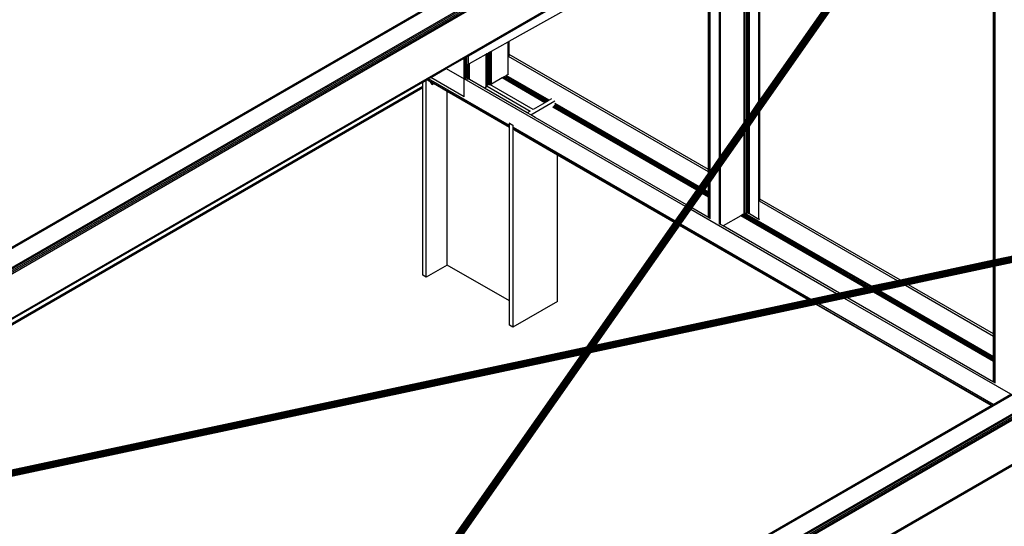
# Model space of a CAD drawing. Header units: millimetres. Extents: x 10 to 1250, y -62 to 528.
# Tile 716 of 909: x 616.112 to 618.023, y 521.471 to 522.455. Entities that reach past the tile are written whole.
import ezdxf

# ---------------------------------------------------------------- set-up
doc = ezdxf.new("R2010")
doc.units = ezdxf.units.MM
doc.header["$LTSCALE"] = 0.05

msp = doc.modelspace()

# ---------------------------------------------------------------- linework, layer by layer
at = {"color": 8}
for p, q in [((615.2443, 521.52), (618.0041, 523.1134)), ((615.2463, 521.5193), (618.0061, 523.1127)), ((615.2784, 521.5008), (618.0382, 523.0942)), ((615.2804, 521.4992), (618.0402, 523.0926)), ((615.282, 521.4969), (618.0419, 523.0903)), ((615.2832, 521.4943), (618.043, 523.0877)), ((615.2835, 521.4918), (618.0434, 523.0852)), ((615.3279, 521.4314), (618.0011, 522.9748)), ((615.3294, 521.4304), (618.0006, 522.9726)), ((617.2128, 521.8185), (618.0143, 522.962)), ((617.213, 521.8186), (618.0146, 522.9622)), ((617.2134, 521.8187), (618.015, 522.9624)), ((617.2138, 521.8187), (618.0155, 522.9625)), ((617.2143, 521.8187), (618.016, 522.9625)), ((617.2149, 521.8187), (618.0165, 522.9624)), ((617.2154, 521.8185), (618.0171, 522.9622)), ((617.216, 521.8182), (618.0177, 522.962)), ((617.2166, 521.8179), (618.0182, 522.9616)), ((617.2177, 521.8183), (618.0188, 522.9612)), ((617.2192, 521.8191), (618.0194, 522.9607)), ((617.2205, 521.8197), (618.0199, 522.9602)), ((617.2218, 521.8202), (618.0204, 522.9596)), ((617.2231, 521.8207), (618.0209, 522.959)), ((617.2241, 521.821), (618.0213, 522.9583)), ((617.2251, 521.8212), (618.0216, 522.9576)), ((617.226, 521.8214), (618.022, 522.9569)), ((617.2269, 521.8215), (618.0222, 522.9562)), ((617.2277, 521.8217), (618.0224, 522.9555)), ((617.2284, 521.8219), (618.0225, 522.9548)), ((617.2289, 521.822), (618.0225, 522.9542)), ((617.2294, 521.8221), (618.0225, 522.9536)), ((617.2297, 521.8221), (618.0224, 522.9531)), ((617.5487, 522.2979), (617.9941, 522.9333)), ((617.5487, 522.277), (618.0024, 522.9243)), ((618.0024, 521.9874), (618.0024, 522.9243)), ((618.0031, 521.9876), (618.0031, 522.9253)), ((618.0048, 521.9879), (618.0048, 522.9277)), ((618.0052, 521.988), (618.0052, 522.9283)), ((617.547, 522.2955), (617.547, 522.6839)), ((617.5487, 522.2979), (617.5487, 522.6849)), ((617.5182, 522.2543), (617.5182, 522.6678)), ((617.5196, 522.2563), (617.5196, 522.6686)), ((617.5205, 522.2576), (617.5205, 522.6691)), ((617.5232, 522.2616), (617.5232, 522.6706)), ((617.526, 522.2655), (617.526, 522.6722)), ((617.5283, 522.2688), (617.5283, 522.6735)), ((616.983, 522.3845), (617.452, 522.6552)), ((617.4706, 522.1865), (617.4706, 522.6413)), ((617.4723, 522.1889), (617.4723, 522.6422)), ((617.062, 522.4126), (617.4492, 522.6293)), ((617.4492, 522.1637), (617.4492, 522.6293)), ((617.4499, 522.1633), (617.4499, 522.6297)), ((617.4516, 522.1623), (617.4516, 522.6306)), ((617.452, 522.1621), (617.452, 522.6309)), ((615.4649, 521.648), (616.8983, 522.4756)), ((617.0278, 522.3935), (617.0599, 522.4114)), ((617.0599, 522.4114), (617.0615, 522.4123)), ((617.0599, 522.348), (617.0599, 522.4114)), ((617.0615, 522.4123), (617.062, 522.4126)), ((617.0615, 522.3876), (617.0615, 522.4123)), ((617.062, 522.3872), (617.062, 522.4126)), ((617.0174, 522.3877), (617.019, 522.3886)), ((617.019, 522.3886), (617.0196, 522.3889)), ((617.019, 522.3677), (617.019, 522.3886)), ((617.0196, 522.3889), (617.0198, 522.389)), ((617.0196, 522.3674), (617.0196, 522.3889)), ((617.0198, 522.389), (617.02, 522.3891)), ((617.0198, 522.3673), (617.0198, 522.389)), ((617.02, 522.3891), (617.0212, 522.3898)), ((617.02, 522.3672), (617.02, 522.3891)), ((617.0212, 522.3898), (617.0226, 522.3906)), ((617.0212, 522.3665), (617.0212, 522.3898)), ((617.0226, 522.3906), (617.0254, 522.3921)), ((617.0226, 522.3657), (617.0226, 522.3906)), ((617.0254, 522.3921), (617.0278, 522.3935)), ((617.0254, 522.3641), (617.0254, 522.3921)), ((617.0278, 522.3627), (617.0278, 522.3935)), ((616.94, 522.3597), (616.975, 522.3799)), ((616.975, 522.3799), (616.9774, 522.3812)), ((616.975, 522.364), (616.975, 522.3799)), ((616.9774, 522.3812), (616.9802, 522.3828)), ((616.9774, 522.3653), (616.9774, 522.3812)), ((616.9802, 522.3828), (616.983, 522.3845)), ((616.9802, 522.3668), (616.9802, 522.3828)), ((616.983, 522.3684), (616.983, 522.3845)), ((616.983, 522.3684), (616.9853, 522.3697)), ((616.9853, 522.3697), (617.0174, 522.3877)), ((616.9853, 522.351), (616.9853, 522.3697)), ((617.0174, 522.3687), (617.0174, 522.3877)), ((617.4492, 522.1591), (617.0608, 522.3833)), ((617.062, 522.3872), (617.0615, 522.3876)), ((617.0615, 522.3876), (617.0615, 522.3839)), ((617.062, 522.3855), (617.062, 522.3872)), ((617.4492, 522.1637), (617.062, 522.3872)), ((616.9101, 522.3424), (616.94, 522.3597)), ((616.94, 522.3597), (616.975, 522.3395)), ((616.975, 522.364), (616.9774, 522.3653)), ((616.975, 522.357), (616.975, 522.364)), ((616.9774, 522.3556), (616.975, 522.357)), ((616.975, 522.3559), (616.975, 522.357)), ((616.975, 522.3559), (616.9774, 522.3545)), ((616.975, 522.3521), (616.975, 522.3559)), ((616.9774, 522.3508), (616.975, 522.3521)), ((616.975, 522.3509), (616.975, 522.3521)), ((616.975, 522.3509), (616.9774, 522.3495)), ((616.975, 522.3442), (616.975, 522.3509)), ((616.9774, 522.3556), (616.9774, 522.3653)), ((616.9774, 522.3545), (616.9774, 522.3556)), ((616.9774, 522.3508), (616.9774, 522.3545)), ((616.9774, 522.3495), (616.9774, 522.3508)), ((616.9802, 522.3668), (616.9816, 522.3676)), ((616.9802, 522.354), (616.9802, 522.3668)), ((616.9816, 522.3532), (616.9802, 522.354)), ((616.9802, 522.3527), (616.9802, 522.354)), ((616.9802, 522.3527), (616.9816, 522.3518)), ((616.9802, 522.3493), (616.9802, 522.3527)), ((616.9816, 522.3676), (616.9828, 522.3683)), ((616.9816, 522.3532), (616.9816, 522.3676)), ((616.9828, 522.3525), (616.9816, 522.3532)), ((616.9816, 522.3518), (616.9816, 522.3532)), ((616.9816, 522.3518), (616.9828, 522.3511)), ((616.9816, 522.3486), (616.9816, 522.3518)), ((616.9828, 522.3683), (616.983, 522.3684)), ((616.9828, 522.3683), (616.9828, 522.3525)), ((616.983, 522.3524), (616.9828, 522.3525)), ((616.9828, 522.3525), (616.9828, 522.3511)), ((616.9828, 522.3511), (616.983, 522.351)), ((616.9828, 522.3511), (616.9828, 522.3479)), ((616.983, 522.3524), (616.983, 522.3684)), ((616.9853, 522.351), (616.983, 522.3524)), ((616.983, 522.351), (616.983, 522.3524)), ((616.983, 522.351), (616.9853, 522.3495)), ((616.983, 522.3478), (616.983, 522.351)), ((616.9853, 522.3495), (616.9853, 522.351)), ((617.019, 522.3677), (617.0174, 522.3687)), ((617.0174, 522.3665), (617.0174, 522.3687)), ((617.019, 522.3656), (617.0174, 522.3665)), ((617.0174, 522.364), (617.0174, 522.3665)), ((617.019, 522.3631), (617.0174, 522.364)), ((617.0174, 522.3615), (617.0174, 522.364)), ((617.019, 522.3605), (617.0174, 522.3615)), ((617.0174, 522.3593), (617.0174, 522.3615)), ((617.0174, 522.3325), (617.0174, 522.3593)), ((617.019, 522.3584), (617.0174, 522.3593)), ((617.0196, 522.3674), (617.019, 522.3677)), ((617.019, 522.3656), (617.019, 522.3677)), ((617.0196, 522.3653), (617.019, 522.3656)), ((617.019, 522.3631), (617.019, 522.3656)), ((617.0196, 522.3628), (617.019, 522.3631)), ((617.019, 522.3605), (617.019, 522.3631)), ((617.0196, 522.3602), (617.019, 522.3605)), ((617.019, 522.3584), (617.019, 522.3605)), ((617.019, 522.3316), (617.019, 522.3584)), ((617.0196, 522.3581), (617.019, 522.3584)), ((617.0198, 522.3673), (617.0196, 522.3674)), ((617.0196, 522.3653), (617.0196, 522.3674)), ((617.0198, 522.3651), (617.0196, 522.3653)), ((617.0196, 522.3628), (617.0196, 522.3653)), ((617.0198, 522.3626), (617.0196, 522.3628)), ((617.0196, 522.3602), (617.0196, 522.3628)), ((617.0196, 522.3581), (617.0196, 522.3602)), ((617.0198, 522.3601), (617.0196, 522.3602)), ((617.0196, 522.3312), (617.0196, 522.3581)), ((617.0198, 522.358), (617.0196, 522.3581)), ((617.02, 522.3672), (617.0198, 522.3673)), ((617.0198, 522.3651), (617.0198, 522.3673)), ((617.02, 522.365), (617.0198, 522.3651)), ((617.0198, 522.3626), (617.0198, 522.3651)), ((617.0198, 522.3601), (617.0198, 522.3626)), ((617.02, 522.3625), (617.0198, 522.3626)), ((617.0198, 522.358), (617.0198, 522.3601)), ((617.02, 522.36), (617.0198, 522.3601)), ((617.0198, 522.3311), (617.0198, 522.358)), ((617.02, 522.3578), (617.0198, 522.358)), ((617.0212, 522.3665), (617.02, 522.3672)), ((617.02, 522.365), (617.02, 522.3672)), ((617.0212, 522.3643), (617.02, 522.365)), ((617.02, 522.3625), (617.02, 522.365)), ((617.0212, 522.3618), (617.02, 522.3625)), ((617.02, 522.36), (617.02, 522.3625)), ((617.0212, 522.3593), (617.02, 522.36)), ((617.02, 522.3578), (617.02, 522.36)), ((617.0212, 522.3572), (617.02, 522.3578)), ((617.02, 522.3309), (617.02, 522.3578)), ((617.0226, 522.3657), (617.0212, 522.3665)), ((617.0212, 522.3643), (617.0212, 522.3665)), ((617.0226, 522.3635), (617.0212, 522.3643)), ((617.0212, 522.3618), (617.0212, 522.3643)), ((617.0226, 522.361), (617.0212, 522.3618)), ((617.0212, 522.3593), (617.0212, 522.3618)), ((617.0226, 522.3585), (617.0212, 522.3593)), ((617.0212, 522.3572), (617.0212, 522.3593)), ((617.0226, 522.3563), (617.0212, 522.3572)), ((617.0212, 522.3305), (617.0212, 522.3572)), ((617.0226, 522.3635), (617.0226, 522.3657)), ((617.0226, 522.361), (617.0226, 522.3635)), ((617.0226, 522.3585), (617.0226, 522.361)), ((617.0226, 522.3563), (617.0226, 522.3585)), ((617.0226, 522.3303), (617.0226, 522.3563)), ((617.0278, 522.3627), (617.0254, 522.3641)), ((617.0254, 522.3619), (617.0254, 522.3641)), ((617.0278, 522.3605), (617.0254, 522.3619)), ((617.0254, 522.3594), (617.0254, 522.3619)), ((617.0278, 522.358), (617.0254, 522.3594)), ((617.0254, 522.3569), (617.0254, 522.3594)), ((617.0278, 522.3555), (617.0254, 522.3569)), ((617.0254, 522.3547), (617.0254, 522.3569)), ((617.0278, 522.3534), (617.0254, 522.3547)), ((617.0254, 522.331), (617.0254, 522.3547)), ((617.0278, 522.3605), (617.0278, 522.3627)), ((617.0278, 522.358), (617.0278, 522.3605)), ((617.0278, 522.3555), (617.0278, 522.358)), ((617.0278, 522.3534), (617.0278, 522.3555)), ((617.0278, 522.3324), (617.0278, 522.3534)), ((615.3299, 521.4301), (616.8945, 522.3334)), ((616.3499, 520.7533), (619.1098, 522.3467)), ((616.3519, 520.7526), (619.1117, 522.346)), ((616.8945, 522.3334), (616.9013, 522.3373)), ((616.8945, 522.3254), (616.8945, 522.3334)), ((616.9013, 522.3373), (616.9031, 522.3383)), ((616.9013, 521.9546), (616.9013, 522.3373)), ((616.9031, 522.3383), (616.9032, 522.3384)), ((616.9032, 522.3384), (616.9057, 522.3399)), ((617.0625, 522.2465), (616.9032, 522.3384)), ((616.9097, 522.3337), (616.9045, 522.3367)), ((616.9057, 522.3399), (616.9101, 522.3424)), ((617.0625, 522.2493), (616.9057, 522.3399)), ((616.9124, 522.3289), (616.9097, 522.3337)), ((616.9152, 522.3305), (616.9097, 522.3337)), ((616.975, 522.3049), (616.9101, 522.3424)), ((616.9774, 522.3428), (616.975, 522.3442)), ((616.975, 522.3395), (616.975, 522.3442)), ((617.4042, 522.0917), (616.975, 522.3395)), ((616.975, 522.3049), (616.975, 522.3395)), ((616.9774, 522.3428), (616.9774, 522.3495)), ((616.9774, 522.3386), (616.9774, 522.3428)), ((616.9816, 522.3486), (616.9802, 522.3493)), ((616.9802, 522.3479), (616.9802, 522.3493)), ((616.9802, 522.3479), (616.9816, 522.3471)), ((616.9802, 522.3412), (616.9802, 522.3479)), ((616.9816, 522.3404), (616.9802, 522.3412)), ((616.9802, 522.3412), (616.9802, 522.3383)), ((616.9816, 522.3471), (616.9816, 522.3486)), ((616.9828, 522.3479), (616.9816, 522.3486)), ((616.9816, 522.3404), (616.9816, 522.3471)), ((616.9816, 522.3471), (616.9828, 522.3464)), ((616.9828, 522.3397), (616.9816, 522.3404)), ((616.9828, 522.3479), (616.9828, 522.3464)), ((616.983, 522.3478), (616.9828, 522.3479)), ((616.9828, 522.3464), (616.9828, 522.3397)), ((616.9828, 522.3464), (616.983, 522.3463)), ((616.983, 522.3396), (616.9828, 522.3397)), ((616.9853, 522.3466), (616.983, 522.3478)), ((616.983, 522.3463), (616.983, 522.3478)), ((616.983, 522.3396), (616.983, 522.3463)), ((616.983, 522.3463), (616.9853, 522.3449)), ((616.983, 522.3386), (616.983, 522.3396)), ((616.9853, 522.3382), (616.983, 522.3396)), ((616.9853, 522.3466), (616.9853, 522.3495)), ((616.9853, 522.3449), (616.9853, 522.3466)), ((616.9853, 522.3382), (616.9853, 522.3449)), ((617.0141, 522.3216), (616.9853, 522.3382)), ((617.019, 522.3316), (617.0174, 522.3325)), ((617.0174, 522.3324), (617.0174, 522.3325)), ((617.0174, 522.3324), (617.019, 522.3316)), ((617.0174, 522.3294), (617.0174, 522.3324)), ((617.019, 522.3316), (617.0196, 522.3312)), ((617.019, 522.3288), (617.019, 522.3316)), ((617.0196, 522.3312), (617.0198, 522.3311)), ((617.0196, 522.3286), (617.0196, 522.3312)), ((617.0254, 522.331), (617.0278, 522.3324)), ((617.0485, 522.3414), (617.0278, 522.3294)), ((617.0278, 522.3294), (617.0278, 522.3324)), ((617.0503, 522.3425), (617.0485, 522.3414)), ((617.1316, 522.2934), (617.0485, 522.3414)), ((617.0525, 522.3437), (617.0503, 522.3425)), ((617.1335, 522.2945), (617.0503, 522.3425)), ((617.0547, 522.345), (617.0525, 522.3437)), ((617.1357, 522.2957), (617.0525, 522.3437)), ((617.0566, 522.3461), (617.0547, 522.345)), ((617.1379, 522.297), (617.0547, 522.345)), ((617.0599, 522.348), (617.0566, 522.3461)), ((617.1397, 522.2981), (617.0566, 522.3461)), ((617.0608, 522.3487), (617.0599, 522.348)), ((615.3362, 521.4257), (616.8945, 522.3254)), ((615.3377, 521.4246), (616.8945, 522.3234)), ((615.3383, 521.4242), (616.8945, 522.3227)), ((616.384, 520.7341), (619.1439, 522.3275)), ((616.386, 520.7325), (619.1458, 522.3259)), ((616.3877, 520.7302), (619.1475, 522.3236)), ((616.3888, 520.7276), (619.1486, 522.321)), ((616.3892, 520.7251), (619.149, 522.3185)), ((616.8945, 522.3234), (616.8945, 522.3254)), ((616.8945, 522.3227), (616.8945, 522.3234)), ((616.8945, 521.9585), (616.8945, 522.3227)), ((616.9124, 522.3289), (616.9152, 522.3305)), ((616.9419, 522.3151), (616.9152, 522.3305)), ((616.9419, 521.9781), (616.9419, 522.3151)), ((617.0625, 522.2455), (616.9419, 522.3151)), ((617.0174, 522.3235), (617.0141, 522.3216)), ((617.0973, 522.2736), (617.0141, 522.3216)), ((617.0174, 522.3294), (617.019, 522.3281)), ((617.019, 522.3288), (617.0174, 522.3294)), ((617.0174, 522.3264), (617.0174, 522.3294)), ((617.0174, 522.3235), (617.0174, 522.3264)), ((617.0174, 522.3264), (617.019, 522.3255)), ((617.019, 522.3248), (617.0174, 522.3235)), ((617.019, 522.3281), (617.019, 522.3288)), ((617.0196, 522.3286), (617.019, 522.3288)), ((617.019, 522.3281), (617.0196, 522.3265)), ((617.019, 522.3255), (617.019, 522.3281)), ((617.019, 522.3248), (617.019, 522.3255)), ((617.019, 522.3255), (617.0192, 522.3254)), ((617.0192, 522.3254), (617.019, 522.3248)), ((617.0196, 522.3265), (617.0192, 522.3254)), ((617.0192, 522.3254), (617.1031, 522.2769)), ((617.0196, 522.3265), (617.0196, 522.3286)), ((617.0198, 522.3285), (617.0196, 522.3286)), ((617.0198, 522.331), (617.0198, 522.3311)), ((617.0198, 522.3285), (617.0198, 522.331)), ((617.0198, 522.331), (617.02, 522.3309)), ((617.0226, 522.3282), (617.0198, 522.3285)), ((617.02, 522.3309), (617.0203, 522.3308)), ((617.0203, 522.3308), (617.0212, 522.3305)), ((617.0226, 522.3295), (617.0203, 522.3308)), ((617.0212, 522.3305), (617.0226, 522.3303)), ((617.0226, 522.3295), (617.0226, 522.3303)), ((617.0226, 522.3282), (617.0226, 522.3295)), ((617.0226, 522.3282), (617.0245, 522.3284)), ((617.0254, 522.3285), (617.0245, 522.3284)), ((617.1084, 522.28), (617.0245, 522.3284)), ((617.0254, 522.3285), (617.0254, 522.331)), ((617.0278, 522.3294), (617.0254, 522.3285)), ((617.1041, 522.2696), (617.1509, 522.2967)), ((617.1316, 522.2934), (617.1084, 522.28)), ((617.1335, 522.2945), (617.1316, 522.2934)), ((617.1357, 522.2957), (617.1335, 522.2945)), ((617.1379, 522.297), (617.1357, 522.2957)), ((617.1397, 522.2981), (617.1379, 522.297)), ((617.1441, 522.3006), (617.1397, 522.2981)), ((617.5283, 522.2688), (617.547, 522.2955)), ((617.547, 522.2955), (617.5487, 522.2979)), ((617.1031, 522.2769), (617.0973, 522.2736)), ((617.4263, 522.1233), (617.1469, 522.2846)), ((617.4274, 522.1248), (617.1484, 522.2858)), ((617.4286, 522.1266), (617.1498, 522.2876)), ((617.4299, 522.1284), (617.1506, 522.2896)), ((617.431, 522.1299), (617.1509, 522.2916)), ((617.5283, 522.2479), (617.547, 522.2746)), ((617.547, 522.2746), (617.5487, 522.277)), ((617.547, 522.0668), (617.547, 522.2746)), ((617.5487, 522.1063), (617.5487, 522.277)), ((617.1041, 522.2696), (617.0973, 522.2736)), ((617.1125, 522.2648), (617.1041, 522.2696)), ((617.4065, 522.095), (617.1125, 522.2648)), ((617.5182, 522.2543), (617.5196, 522.2563)), ((617.5196, 522.2563), (617.5205, 522.2576)), ((617.5205, 522.2576), (617.5232, 522.2616)), ((617.5232, 522.2616), (617.526, 522.2655)), ((617.526, 522.2655), (617.5283, 522.2688)), ((617.0633, 522.2539), (617.0625, 522.2535)), ((617.0625, 522.2535), (617.0693, 522.2495)), ((617.0625, 522.2493), (617.0625, 522.2535)), ((617.0625, 522.2465), (617.0625, 522.2493)), ((617.0625, 522.2455), (617.0625, 522.2465)), ((617.0625, 521.9085), (617.0625, 522.2455)), ((617.0693, 522.2495), (617.0701, 522.25)), ((617.0693, 522.2495), (617.0693, 521.8576)), ((617.3844, 522.0635), (617.0701, 522.2449)), ((617.383, 522.0614), (617.0707, 522.2417)), ((617.1558, 522.1916), (617.0725, 522.2397)), ((617.4723, 522.1889), (617.5182, 522.2543)), ((617.5196, 522.2354), (617.5205, 522.2367)), ((617.5205, 522.2367), (617.5232, 522.2407)), ((617.5205, 522.1225), (617.5205, 522.2367)), ((617.5232, 522.2407), (617.526, 522.2446)), ((617.5232, 522.121), (617.5232, 522.2407)), ((617.526, 522.2446), (617.5283, 522.2479)), ((617.526, 522.1194), (617.526, 522.2446)), ((617.5283, 522.0776), (617.5283, 522.2479)), ((617.4723, 522.168), (617.5182, 522.2334)), ((617.5182, 522.2334), (617.5196, 522.2354)), ((617.5182, 522.1239), (617.5182, 522.2334)), ((617.5196, 522.1231), (617.5196, 522.2354)), ((616.4341, 520.665), (619.1067, 522.208)), ((616.4356, 520.664), (619.1062, 522.2059)), ((617.1558, 521.9076), (617.1558, 522.1916)), ((617.3825, 522.0607), (617.1558, 522.1916)), ((617.452, 522.1599), (617.4706, 522.1865)), ((617.4706, 522.1865), (617.4723, 522.1889)), ((617.4499, 522.1633), (617.4492, 522.1637)), ((617.4492, 522.1591), (617.4492, 522.1637)), ((617.4499, 522.1586), (617.4499, 522.1633)), ((617.4516, 522.1623), (617.4499, 522.1633)), ((617.4508, 522.1581), (617.4516, 522.1593)), ((617.4516, 522.1593), (617.4516, 522.1623)), ((617.452, 522.1621), (617.4516, 522.1623)), ((617.4516, 522.1593), (617.452, 522.1599)), ((617.452, 522.139), (617.4706, 522.1656)), ((617.452, 522.1599), (617.452, 522.1621)), ((617.4706, 522.1656), (617.4723, 522.168)), ((617.4706, 522.0573), (617.4706, 522.1656)), ((617.4723, 522.057), (617.4723, 522.168)), ((618.7671, 522.1495), (617.2166, 521.8179)), ((618.7656, 522.1486), (617.2171, 521.8175)), ((618.7639, 522.1477), (617.2177, 521.817)), ((618.7621, 522.1466), (617.2182, 521.8164)), ((618.7684, 522.1502), (617.2184, 521.8187)), ((618.7602, 522.1455), (617.2187, 521.8158)), ((618.7582, 522.1443), (617.2192, 521.8152)), ((618.7561, 522.1431), (617.2196, 521.8145)), ((618.7694, 522.1508), (617.2198, 521.8194)), ((618.754, 522.1419), (617.22, 521.8138)), ((618.7519, 522.1407), (617.2203, 521.8131)), ((618.7702, 522.1513), (617.2211, 521.82)), ((618.7708, 522.1516), (617.2224, 521.8205)), ((617.431, 522.1299), (617.4492, 522.1559)), ((617.4492, 522.1559), (617.4492, 522.1591)), ((617.4499, 522.1586), (617.4492, 522.1591)), ((617.4492, 522.1559), (617.4499, 522.1569)), ((617.4508, 522.1581), (617.4499, 522.1586)), ((617.4499, 522.1569), (617.4499, 522.1586)), ((617.4499, 522.1569), (617.4508, 522.1581)), ((618.7376, 522.1325), (617.2199, 521.8079)), ((618.7381, 522.1328), (617.2201, 521.8081)), ((618.7389, 522.1332), (617.2203, 521.8084)), ((618.7498, 522.1395), (617.2205, 521.8124)), ((618.7399, 522.1338), (617.2205, 521.8088)), ((618.7478, 522.1383), (617.2207, 521.8117)), ((618.7411, 522.1345), (617.2207, 521.8093)), ((618.7459, 522.1372), (617.2208, 521.8111)), ((617.2208, 521.8104), (618.7441, 522.1362)), ((618.7425, 522.1353), (617.2208, 521.8099)), ((617.4065, 522.095), (617.4263, 522.1233)), ((617.4263, 522.1233), (617.4274, 522.1248)), ((617.4274, 522.1248), (617.4286, 522.1266)), ((617.4286, 522.1266), (617.4299, 522.1284)), ((617.4299, 522.1284), (617.431, 522.1299)), ((617.4391, 522.1206), (617.4403, 522.1224)), ((617.4403, 522.1224), (617.4414, 522.1239)), ((617.4492, 522.1173), (617.4403, 522.1224)), ((617.4414, 522.1239), (617.4492, 522.135)), ((617.4492, 522.1194), (617.4414, 522.1239)), ((617.4492, 522.135), (617.4499, 522.136)), ((617.4492, 522.1194), (617.4492, 522.135)), ((617.4499, 522.136), (617.4516, 522.1384)), ((617.4499, 522.119), (617.4499, 522.136)), ((617.4516, 522.1384), (617.452, 522.139)), ((617.4516, 522.118), (617.4516, 522.1384)), ((617.452, 522.1178), (617.452, 522.139)), ((617.5196, 522.1231), (617.5182, 522.1239)), ((617.5182, 522.1192), (617.5182, 522.1239)), ((617.5205, 522.1225), (617.5196, 522.1231)), ((617.5196, 522.1184), (617.5196, 522.1231)), ((617.5205, 522.1179), (617.5205, 522.1225)), ((617.526, 522.1194), (617.5232, 522.121)), ((617.5232, 522.1163), (617.5232, 522.121)), ((617.417, 522.089), (617.4367, 522.1172)), ((617.4367, 522.1172), (617.4378, 522.1188)), ((617.4492, 522.1101), (617.4367, 522.1172)), ((617.4378, 522.1188), (617.4391, 522.1206)), ((617.4492, 522.1122), (617.4378, 522.1188)), ((617.4492, 522.1147), (617.4391, 522.1206)), ((617.4499, 522.119), (617.4492, 522.1194)), ((617.4492, 522.1173), (617.4492, 522.1194)), ((617.4499, 522.1168), (617.4492, 522.1173)), ((617.4492, 522.1147), (617.4492, 522.1173)), ((617.4499, 522.1143), (617.4492, 522.1147)), ((617.4492, 522.1122), (617.4492, 522.1147)), ((617.4492, 522.1101), (617.4492, 522.1122)), ((617.4499, 522.1118), (617.4492, 522.1122)), ((617.4492, 522.0704), (617.4492, 522.1101)), ((617.4499, 522.1097), (617.4492, 522.1101)), ((617.4516, 522.118), (617.4499, 522.119)), ((617.4499, 522.1168), (617.4499, 522.119)), ((617.4516, 522.1159), (617.4499, 522.1168)), ((617.4499, 522.1143), (617.4499, 522.1168)), ((617.4516, 522.1134), (617.4499, 522.1143)), ((617.4499, 522.1118), (617.4499, 522.1143)), ((617.4516, 522.1108), (617.4499, 522.1118)), ((617.4499, 522.1097), (617.4499, 522.1118)), ((617.4499, 522.07), (617.4499, 522.1097)), ((617.4516, 522.1087), (617.4499, 522.1097)), ((617.452, 522.1178), (617.4516, 522.118)), ((617.4516, 522.1159), (617.4516, 522.118)), ((617.452, 522.1156), (617.4516, 522.1159)), ((617.4516, 522.1134), (617.4516, 522.1159)), ((617.452, 522.1131), (617.4516, 522.1134)), ((617.4516, 522.1108), (617.4516, 522.1134)), ((617.452, 522.1106), (617.4516, 522.1108)), ((617.4516, 522.1087), (617.4516, 522.1108)), ((617.452, 522.1084), (617.4516, 522.1087)), ((617.4516, 522.069), (617.4516, 522.1087)), ((617.452, 522.1156), (617.452, 522.1178)), ((617.452, 522.1131), (617.452, 522.1156)), ((617.452, 522.1106), (617.452, 522.1131)), ((617.452, 522.1084), (617.452, 522.1106)), ((617.452, 522.0688), (617.452, 522.1084)), ((617.5196, 522.1184), (617.5182, 522.1192)), ((617.5182, 522.0796), (617.5182, 522.1192)), ((617.5205, 522.1179), (617.5196, 522.1184)), ((617.5196, 522.0798), (617.5196, 522.1184)), ((617.5205, 522.0799), (617.5205, 522.1179)), ((617.526, 522.1147), (617.5232, 522.1163)), ((617.5233, 522.0802), (617.5232, 522.1163)), ((617.526, 522.1147), (617.526, 522.1194)), ((617.526, 522.0799), (617.526, 522.1147)), ((617.8156, 521.9475), (617.5481, 522.102)), ((617.8215, 521.9487), (617.5487, 522.1063)), ((617.5487, 522.1023), (617.5487, 522.1063)), ((617.3844, 522.0635), (617.4042, 522.0917)), ((617.3948, 522.0574), (617.4146, 522.0857)), ((617.4042, 522.0917), (617.4065, 522.095)), ((617.4146, 522.0857), (617.417, 522.089)), ((617.6977, 521.9222), (617.4146, 522.0857)), ((617.4492, 522.0704), (617.417, 522.089)), ((617.4499, 522.07), (617.4492, 522.0704)), ((617.4499, 522.0698), (617.4499, 522.07)), ((617.4516, 522.069), (617.4499, 522.07)), ((617.452, 522.0688), (617.4516, 522.069)), ((617.452, 522.068), (617.452, 522.0688)), ((617.5118, 522.0739), (617.4775, 522.0541)), ((617.5137, 522.075), (617.5118, 522.0739)), ((617.7537, 521.9342), (617.5118, 522.0739)), ((617.5158, 522.0762), (617.5137, 522.075)), ((617.7564, 521.9348), (617.5137, 522.075)), ((617.518, 522.0775), (617.5158, 522.0762)), ((617.7596, 521.9355), (617.5158, 522.0762)), ((617.5182, 522.0776), (617.518, 522.0775)), ((617.7628, 521.9362), (617.518, 522.0775)), ((617.5185, 522.0794), (617.5182, 522.0796)), ((617.5182, 522.0792), (617.5182, 522.0796)), ((617.5182, 522.0792), (617.5185, 522.0794)), ((617.5182, 522.0776), (617.5182, 522.0792)), ((617.5202, 522.0784), (617.5182, 522.0776)), ((617.5185, 522.0794), (617.5196, 522.0798)), ((617.5202, 522.0784), (617.5185, 522.0794)), ((617.5196, 522.0798), (617.5205, 522.0799)), ((617.5205, 522.0785), (617.5202, 522.0784)), ((617.7655, 521.9368), (617.5202, 522.0784)), ((617.5205, 522.0785), (617.5205, 522.0799)), ((617.5232, 522.0788), (617.5205, 522.0785)), ((617.5232, 522.0788), (617.5233, 522.0802)), ((617.526, 522.0785), (617.5232, 522.0788)), ((617.5233, 522.0802), (617.526, 522.0799)), ((617.526, 522.0785), (617.526, 522.0799)), ((617.5283, 522.0776), (617.526, 522.0785)), ((617.547, 522.0668), (617.5283, 522.0776)), ((617.5481, 522.0674), (617.547, 522.0668)), ((617.2127, 521.8185), (617.3825, 522.0607)), ((617.2299, 521.8222), (617.3929, 522.0547)), ((617.3825, 522.0607), (617.383, 522.0614)), ((617.383, 522.0614), (617.3844, 522.0635)), ((617.3929, 522.0547), (617.3934, 522.0554)), ((617.6427, 521.9105), (617.3929, 522.0547)), ((617.3934, 522.0554), (617.3948, 522.0574)), ((617.644, 521.9107), (617.3934, 522.0554)), ((617.6476, 521.9115), (617.3948, 522.0574)), ((617.4723, 522.057), (617.4713, 522.0576)), ((617.4775, 522.0541), (617.4723, 522.057)), ((617.7036, 521.9235), (617.4775, 522.0541)), ((618.0024, 521.9874), (617.8215, 521.9487)), ((618.0031, 521.9876), (618.0024, 521.9874)), ((618.0048, 521.9879), (618.0031, 521.9876)), ((618.0052, 521.988), (618.0048, 521.9879)), ((618.0239, 521.992), (618.0052, 521.988)), ((616.9419, 521.9781), (616.9013, 521.9546)), ((617.0625, 521.9085), (616.9419, 521.9781)), ((618.0024, 521.9752), (617.837, 521.9398)), ((618.0031, 521.9753), (618.0024, 521.9752)), ((618.0024, 521.8443), (618.0024, 521.9752)), ((618.0048, 521.9757), (618.0031, 521.9753)), ((618.0031, 521.8439), (618.0031, 521.9753)), ((618.0052, 521.9758), (618.0048, 521.9757)), ((618.0048, 521.8429), (618.0048, 521.9757)), ((618.0239, 521.9797), (618.0052, 521.9758)), ((618.0052, 521.8427), (618.0052, 521.9758)), ((616.9013, 521.9546), (616.8945, 521.9585)), ((617.7537, 521.9342), (617.7036, 521.9235)), ((617.7564, 521.9348), (617.7537, 521.9342)), ((617.7596, 521.9355), (617.7564, 521.9348)), ((617.7628, 521.9362), (617.7596, 521.9355)), ((617.7655, 521.9368), (617.7628, 521.9362)), ((617.8156, 521.9475), (617.7655, 521.9368)), ((617.8311, 521.9385), (617.781, 521.9278)), ((617.8215, 521.9487), (617.8156, 521.9475)), ((617.837, 521.9398), (617.8311, 521.9385)), ((618.0024, 521.8396), (617.8311, 521.9385)), ((618.0024, 521.8443), (617.837, 521.9398)), ((617.644, 521.9107), (617.6427, 521.9105)), ((617.6476, 521.9115), (617.644, 521.9107)), ((617.6977, 521.9222), (617.6476, 521.9115)), ((617.7132, 521.9133), (617.6631, 521.9026)), ((617.7036, 521.9235), (617.6977, 521.9222)), ((617.7191, 521.9146), (617.7132, 521.9133)), ((618.0356, 521.7272), (617.7132, 521.9133)), ((617.7692, 521.9253), (617.7191, 521.9146)), ((618.0024, 521.751), (617.7191, 521.9146)), ((617.7719, 521.9259), (617.7692, 521.9253)), ((618.0024, 521.7907), (617.7692, 521.9253)), ((617.7751, 521.9265), (617.7719, 521.9259)), ((618.0024, 521.7928), (617.7719, 521.9259)), ((617.7783, 521.9272), (617.7751, 521.9265)), ((618.0024, 521.7953), (617.7751, 521.9265)), ((617.781, 521.9278), (617.7783, 521.9272)), ((618.0024, 521.7978), (617.7783, 521.9272)), ((618.0024, 521.8), (617.781, 521.9278)), ((617.0625, 521.8615), (617.0625, 521.9085)), ((617.1558, 521.9076), (617.0693, 521.8576)), ((617.6582, 521.9015), (617.2198, 521.8078)), ((617.6427, 521.9105), (617.2299, 521.8222)), ((617.6594, 521.9018), (617.6582, 521.9015)), ((617.9979, 521.7054), (617.6582, 521.9015)), ((617.6631, 521.9026), (617.6594, 521.9018)), ((617.9988, 521.7059), (617.6594, 521.9018)), ((618.0013, 521.7073), (617.6631, 521.9026)), ((617.0693, 521.8576), (617.0625, 521.8615)), ((618.0031, 521.8439), (618.0024, 521.8443)), ((618.0024, 521.8396), (618.0024, 521.8443)), ((618.0031, 521.8392), (618.0024, 521.8396)), ((618.0024, 521.8), (618.0024, 521.8396)), ((618.0048, 521.8429), (618.0031, 521.8439)), ((618.0031, 521.8392), (618.0031, 521.8439)), ((618.0048, 521.8383), (618.0031, 521.8392)), ((618.0031, 521.7996), (618.0031, 521.8392)), ((618.0052, 521.8427), (618.0048, 521.8429)), ((618.0048, 521.8383), (618.0048, 521.8429)), ((618.0052, 521.838), (618.0048, 521.8383)), ((618.0048, 521.7986), (618.0048, 521.8383)), ((618.0052, 521.838), (618.0052, 521.8427)), ((618.0052, 521.7984), (618.0052, 521.838)), ((617.2127, 521.8185), (615.3456, 521.4192)), ((617.2143, 521.8187), (615.3457, 521.4191)), ((617.2149, 521.8187), (615.3459, 521.4189)), ((617.2154, 521.8185), (615.3462, 521.4187)), ((617.216, 521.8182), (615.3467, 521.4184)), ((617.2166, 521.8179), (615.3472, 521.4181)), ((617.2158, 521.8172), (615.3478, 521.4177)), ((617.2143, 521.8162), (615.3484, 521.4172)), ((617.2129, 521.8153), (615.3492, 521.4167)), ((616.5504, 520.8697), (617.2136, 521.8158)), ((616.5517, 520.8704), (617.215, 521.8168)), ((616.553, 520.8712), (617.2166, 521.8179)), ((616.5545, 520.872), (617.2171, 521.8175)), ((616.556, 520.8729), (617.2177, 521.817)), ((616.5575, 520.8738), (617.2182, 521.8164)), ((616.5591, 520.8747), (617.2187, 521.8158)), ((616.5606, 520.8756), (617.2192, 521.8152)), ((617.2128, 521.8185), (617.2127, 521.8185)), ((617.213, 521.8186), (617.2128, 521.8185)), ((617.2134, 521.8187), (617.213, 521.8186)), ((617.2134, 521.8187), (617.2138, 521.8187)), ((617.223, 521.8207), (617.2231, 521.8207)), ((617.2235, 521.8208), (617.2241, 521.821)), ((617.2241, 521.821), (617.2246, 521.8211)), ((617.2251, 521.8212), (617.2246, 521.8211)), ((617.226, 521.8214), (617.2251, 521.8212)), ((617.2269, 521.8215), (617.226, 521.8214)), ((617.2277, 521.8217), (617.2269, 521.8215)), ((617.2284, 521.8219), (617.2277, 521.8217)), ((617.2289, 521.822), (617.2284, 521.8219)), ((617.2294, 521.8221), (617.2289, 521.822)), ((617.2297, 521.8221), (617.2294, 521.8221)), ((617.2299, 521.8222), (617.2297, 521.8221)), ((617.2115, 521.8143), (615.3499, 521.4162)), ((617.2103, 521.8133), (615.3507, 521.4156)), ((617.2091, 521.8123), (615.3516, 521.415)), ((617.208, 521.8113), (615.3524, 521.4144)), ((617.2071, 521.8103), (615.3533, 521.4138)), ((617.2064, 521.8094), (615.3541, 521.4133)), ((617.2057, 521.8085), (615.3549, 521.4127)), ((617.2051, 521.8077), (615.3557, 521.4122)), ((615.3564, 521.4117), (617.2046, 521.807)), ((617.2041, 521.8063), (615.357, 521.4112)), ((617.2037, 521.8057), (615.3576, 521.4109)), ((617.2033, 521.8052), (615.3581, 521.4105)), ((617.203, 521.8047), (615.3585, 521.4102)), ((617.2028, 521.8044), (615.3588, 521.41)), ((617.2027, 521.8042), (615.359, 521.4099)), ((617.2026, 521.8041), (615.3591, 521.4098)), ((616.5458, 520.867), (617.2026, 521.8041)), ((616.5459, 520.8671), (617.2026, 521.8041)), ((616.5462, 520.8673), (617.2076, 521.8108)), ((616.5467, 520.8676), (617.2086, 521.8118)), ((616.5474, 520.868), (617.2097, 521.8128)), ((616.5483, 520.8684), (617.2109, 521.8138)), ((616.5493, 520.869), (617.2122, 521.8148)), ((616.5621, 520.8764), (617.2196, 521.8145)), ((616.5635, 520.8773), (617.22, 521.8138)), ((616.5649, 520.878), (617.2203, 521.8131)), ((616.5661, 520.8787), (617.2205, 521.8124)), ((616.5672, 520.8794), (617.2207, 521.8117)), ((616.5682, 520.8799), (617.2208, 521.8111)), ((616.569, 520.8804), (617.2208, 521.8104)), ((616.5696, 520.8808), (617.2208, 521.8099)), ((616.5701, 520.881), (617.2207, 521.8093)), ((616.5704, 520.8812), (617.2198, 521.8078)), ((617.2026, 521.8041), (617.2027, 521.8042)), ((617.2027, 521.8042), (617.2028, 521.8044)), ((617.2028, 521.8044), (617.203, 521.8047)), ((617.203, 521.8047), (617.2033, 521.8052)), ((617.2033, 521.8052), (617.2037, 521.8057)), ((617.2037, 521.8057), (617.2041, 521.8063)), ((617.2041, 521.8063), (617.2046, 521.807)), ((617.2046, 521.807), (617.2051, 521.8077)), ((617.2051, 521.8077), (617.2057, 521.8085)), ((617.2057, 521.8085), (617.206, 521.809)), ((617.206, 521.809), (617.2064, 521.8094)), ((617.2064, 521.8094), (617.2067, 521.8099)), ((617.2198, 521.8078), (617.2199, 521.8079)), ((617.2199, 521.8079), (617.2201, 521.8081)), ((617.2201, 521.8081), (617.2203, 521.8084)), ((617.2203, 521.8084), (617.2205, 521.8088)), ((618.0031, 521.7996), (618.0024, 521.8)), ((618.0024, 521.7978), (618.0024, 521.8)), ((618.0031, 521.7974), (618.0024, 521.7978)), ((618.0024, 521.7953), (618.0024, 521.7978)), ((618.0048, 521.7986), (618.0031, 521.7996)), ((618.0031, 521.7974), (618.0031, 521.7996)), ((618.0048, 521.7965), (618.0031, 521.7974)), ((618.0031, 521.7949), (618.0031, 521.7974)), ((618.0052, 521.7984), (618.0048, 521.7986)), ((618.0048, 521.7965), (618.0048, 521.7986)), ((618.0052, 521.7962), (618.0048, 521.7965)), ((618.0048, 521.7939), (618.0048, 521.7965)), ((618.0052, 521.7962), (618.0052, 521.7984)), ((618.0052, 521.7937), (618.0052, 521.7962)), ((618.0031, 521.7949), (618.0024, 521.7953)), ((618.0024, 521.7928), (618.0024, 521.7953)), ((618.0031, 521.7924), (618.0024, 521.7928)), ((618.0024, 521.7907), (618.0024, 521.7928)), ((618.0024, 521.751), (618.0024, 521.7907)), ((618.0031, 521.7902), (618.0024, 521.7907)), ((618.0048, 521.7939), (618.0031, 521.7949)), ((618.0031, 521.7924), (618.0031, 521.7949)), ((618.0031, 521.7902), (618.0031, 521.7924)), ((618.0048, 521.7914), (618.0031, 521.7924)), ((618.0031, 521.7506), (618.0031, 521.7902)), ((618.0048, 521.7893), (618.0031, 521.7902)), ((618.0052, 521.7937), (618.0048, 521.7939)), ((618.0048, 521.7914), (618.0048, 521.7939)), ((618.0048, 521.7893), (618.0048, 521.7914)), ((618.0052, 521.7912), (618.0048, 521.7914)), ((618.0048, 521.7496), (618.0048, 521.7893)), ((618.0052, 521.789), (618.0048, 521.7893)), ((618.0052, 521.7912), (618.0052, 521.7937)), ((618.0052, 521.789), (618.0052, 521.7912)), ((618.0052, 521.7494), (618.0052, 521.789)), ((618.0031, 521.7506), (618.0024, 521.751)), ((618.0031, 521.7504), (618.0031, 521.7506)), ((618.0048, 521.7496), (618.0031, 521.7506)), ((618.0052, 521.7494), (618.0048, 521.7496)), ((618.0052, 521.7486), (618.0052, 521.7494)), ((618.0013, 521.7073), (618.0356, 521.7272)), ((616.5704, 520.8812), (617.9979, 521.7054)), ((617.9979, 521.7054), (617.9988, 521.7059)), ((617.9988, 521.7059), (618.0013, 521.7073)), ((616.4361, 520.6637), (618.1191, 521.6354))]:
    msp.add_line(p, q, dxfattribs=at)

doc.saveas('drawing.dxf')
